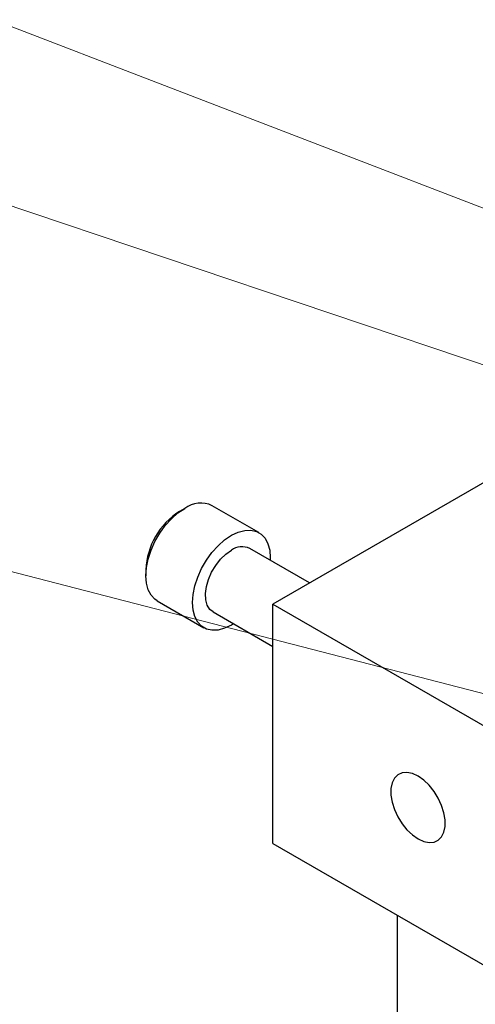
# Model space of a CAD drawing. Header units: inches. Extents: x 1802 to 2468, y -208 to -72.
# Tile 358 of 595: x 2111.51 to 2115.39, y -113.43 to -105.04. Entities that reach past the tile are written whole.
import ezdxf

# ---------------------------------------------------------------- set-up
doc = ezdxf.new("R2010")
doc.units = ezdxf.units.IN
doc.header["$LTSCALE"] = 0.5
doc.header["$MEASUREMENT"] = 0
for name, color, linetype in [('DSS-M-S', 53, 'Continuous'), ('SID-M-S', 105, 'Continuous'), ('SVD-M-S', 8, 'Continuous')]:
    doc.layers.add(name, color=color, linetype=linetype)

msp = doc.modelspace()

# ---------------------------------------------------------------- linework, layer by layer
at = {"layer": 'DSS-M-S', "linetype": 'Continuous', "lineweight": 25}
for p, q in [((2115.97497, -108.68859), (2113.66799, -110.02038)), ((2113.66799, -112.06173), (2113.66799, -110.02038)), ((2113.66799, -110.02038), (2126.04236, -117.16395)), ((2114.70451, -111.50547), (2114.68478, -111.54525)), ((2114.73302, -111.47662), (2114.70451, -111.50547)), ((2114.76906, -111.45995), (2114.73302, -111.47662)), ((2114.81106, -111.45619), (2114.76906, -111.45995)), ((2114.85719, -111.46552), (2114.81106, -111.45619)), ((2114.90543, -111.48751), (2114.85719, -111.46552)), ((2114.95366, -111.52121), (2114.90543, -111.48751)), ((2114.68478, -111.54525), (2114.6747, -111.59421)), ((2114.99979, -111.56514), (2114.95366, -111.52121)), ((2115.04179, -111.6174), (2114.99979, -111.56514)), ((2114.6747, -111.59421), (2114.6747, -111.65022)), ((2114.6747, -111.65022), (2114.68478, -111.71083)), ((2115.07784, -111.67568), (2115.04179, -111.6174)), ((2114.68478, -111.71083), (2114.70451, -111.77338)), ((2115.10635, -111.73745), (2115.07784, -111.67568)), ((2115.12607, -111.8), (2115.10635, -111.73745)), ((2114.70451, -111.77338), (2114.73302, -111.83515)), ((2114.73302, -111.83515), (2114.76906, -111.89343)), ((2115.13616, -111.86061), (2115.12607, -111.8)), ((2114.76906, -111.89343), (2114.81106, -111.94568)), ((2115.12607, -111.96558), (2115.13616, -111.91662)), ((2115.13616, -111.91662), (2115.13616, -111.86061)), ((2114.81106, -111.94568), (2114.85719, -111.98962)), ((2114.85719, -111.98962), (2114.90543, -112.02332)), ((2115.07784, -112.03421), (2115.10635, -112.00536)), ((2115.10635, -112.00536), (2115.12607, -111.96558)), ((2113.66799, -112.06173), (2126.04236, -119.2053)), ((2114.90543, -112.02332), (2114.95366, -112.04531)), ((2114.95366, -112.04531), (2114.99979, -112.05463)), ((2114.99979, -112.05463), (2115.04179, -112.05088)), ((2115.04179, -112.05088), (2115.07784, -112.03421)), ((2114.72865, -112.67404), (2114.72865, -114.91973))]:
    msp.add_line(p, q, dxfattribs=at)
at = {"layer": 'SID-M-S', "linetype": 'Continuous', "lineweight": 0}
for p, q in [((2119.96751, -108.37831), (2107.53613, -103.5931)), ((2119.42609, -109.31831), (2107.53895, -105.3092)), ((2117.73252, -111.37043), (2107.54301, -108.73866))]:
    msp.add_line(p, q, dxfattribs=at)
at = {"layer": 'SVD-M-S', "linetype": 'Continuous', "lineweight": 25}
for p, q in [((2112.85913, -109.24342), (2112.91669, -109.20438)), ((2112.91663, -109.20441), (2112.87245, -109.22992)), ((2113.54879, -109.41078), (2113.15104, -109.18117)), ((2112.75096, -109.35133), (2112.80332, -109.2929)), ((2112.80332, -109.2929), (2112.85913, -109.24342)), ((2112.70363, -109.41692), (2112.75096, -109.35133)), ((2113.31444, -109.43399), (2113.37199, -109.40658)), ((2113.37199, -109.40658), (2113.4278, -109.39163)), ((2113.4278, -109.39163), (2113.48016, -109.3896)), ((2113.48016, -109.3896), (2113.52749, -109.40054)), ((2113.52749, -109.40054), (2113.56835, -109.42414)), ((2112.62964, -109.56146), (2112.66278, -109.48768)), ((2112.66278, -109.48768), (2112.70363, -109.41692)), ((2113.20107, -109.52252), (2113.25688, -109.47303)), ((2113.25688, -109.47303), (2113.31444, -109.43399)), ((2113.31444, -109.43399), (2113.31444, -109.43399)), ((2113.56835, -109.42414), (2113.60149, -109.45966)), ((2113.60149, -109.45966), (2113.6259, -109.50603)), ((2112.60522, -109.63603), (2112.62964, -109.56146)), ((2113.14871, -109.58094), (2113.20107, -109.52252)), ((2113.26693, -109.59496), (2113.31444, -109.56157)), ((2113.98011, -109.8402), (2113.47067, -109.5461)), ((2113.6259, -109.50603), (2113.64086, -109.56184)), ((2113.64086, -109.56184), (2113.64589, -109.6254)), ((2112.59027, -109.7091), (2112.60522, -109.63603)), ((2113.06053, -109.71729), (2113.10138, -109.64653)), ((2113.10138, -109.64653), (2113.14871, -109.58094)), ((2113.18071, -109.6908), (2113.22165, -109.63872)), ((2113.22165, -109.63872), (2113.26693, -109.59496)), ((2113.64589, -109.6254), (2113.64538, -109.64696)), ((2112.58523, -109.77847), (2112.59027, -109.7091)), ((2112.58523, -109.72745), (2112.58523, -109.77847)), ((2113.02739, -109.79108), (2113.06053, -109.71729)), ((2113.14602, -109.74878), (2113.18071, -109.6908)), ((2112.59027, -109.84203), (2112.58523, -109.77847)), ((2113.00297, -109.86564), (2113.02739, -109.79108)), ((2113.10152, -109.87139), (2113.11921, -109.80992)), ((2113.11921, -109.80992), (2113.14602, -109.74878)), ((2112.60522, -109.89784), (2112.59027, -109.84203)), ((2112.62964, -109.94422), (2112.60522, -109.89784)), ((2112.98801, -109.93872), (2113.00297, -109.86564)), ((2113.09379, -109.93031), (2113.10152, -109.87139)), ((2112.66278, -109.97974), (2112.62964, -109.94422)), ((2112.68233, -109.99309), (2112.66278, -109.97974)), ((2112.68233, -109.99309), (2113.08008, -110.2227)), ((2112.98298, -110.00809), (2112.98801, -109.93872)), ((2113.09638, -109.98391), (2113.09379, -109.93031)), ((2113.10916, -110.0297), (2113.09638, -109.98391)), ((2112.98801, -110.07165), (2112.98298, -110.00809)), ((2113.00297, -110.12746), (2112.98801, -110.07165)), ((2113.13154, -110.06552), (2113.10916, -110.0297)), ((2113.1582, -110.08738), (2113.13154, -110.06552)), ((2113.02739, -110.17383), (2113.00297, -110.12746)), ((2113.1582, -110.08738), (2113.66799, -110.38168)), ((2113.06053, -110.20935), (2113.02739, -110.17383)), ((2113.10138, -110.23294), (2113.06053, -110.20935)), ((2113.14871, -110.24389), (2113.10138, -110.23294)), ((2113.20107, -110.24186), (2113.14871, -110.24389)), ((2113.25688, -110.22691), (2113.20107, -110.24186)), ((2113.31444, -110.1995), (2113.25688, -110.22691)), ((2113.33291, -110.18824), (2113.31444, -110.1995))]:
    msp.add_line(p, q, dxfattribs=at)
for centre, radius, start, end in [((2113.20482, -109.75347), 0.62014, 122.40474, 177.59526), ((2113.05327, -109.38876), 0.22946, 64.78089, 126.529568), ((2113.40567, -109.68632), 0.15455, 65.128687, 126.181771)]:
    msp.add_arc(centre, radius, start, end, dxfattribs=at)

doc.saveas('drawing.dxf')
